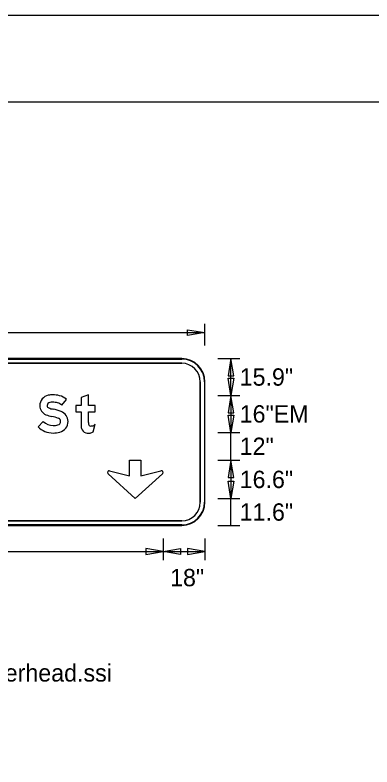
# Model space of a CAD drawing. Extents: x 1806251 to 1809821, y 414895 to 422886.
# Drawn here: x 1809677.796 to 1809679.338, y 415210.976 to 415214.226 of the extents above; entities that cross this region are included whole.
import ezdxf

# ---------------------------------------------------------------- set-up
doc = ezdxf.new("R2010")
doc.units = 0
for name, color, linetype in [('GSBWFILL', 7, 'Continuous'), ('GSCOLORFILL', 7, 'Continuous'), ('GSDIMS', 7, 'Continuous'), ('GSOUTLINE', 7, 'Continuous'), ('GSSHT', 7, 'Continuous')]:
    doc.layers.add(name, color=color, linetype=linetype)

msp = doc.modelspace()

# ---------------------------------------------------------------- linework, layer by layer
at = {"layer": 'GSBWFILL'}
for p, q in [((1809678.5164, 415212.7409), (1809676.6754, 415212.7409)), ((1809676.6754, 415212.7209), (1809678.5164, 415212.7209)), ((1809678.5964, 415212.6409), (1809678.5964, 415212.1199)), ((1809678.6164, 415212.1199), (1809678.6164, 415212.6409)), ((1809678.1337, 415212.4249), (1809678.1421, 415212.458)), ((1809678.5164, 415212.0399), (1809676.6756, 415212.0399)), ((1809676.6756, 415212.0199), (1809678.5164, 415212.0199))]:
    msp.add_line(p, q, dxfattribs=at)
for points in [[(1809678.1133, 415212.4643), (1809678.1133, 415212.5111), (1809678.1421, 415212.5111), (1809678.1421, 415212.5387), (1809678.1133, 415212.5387), (1809678.1133, 415212.5847), (1809678.0813, 415212.5726), (1809678.0813, 415212.5387), (1809678.0589, 415212.5387), (1809678.0589, 415212.5111), (1809678.0813, 415212.5111), (1809678.0813, 415212.4547)], [(1809677.9981, 415212.5397), (1809678.0179, 415212.5649)], [(1809677.9183, 415212.4689), (1809677.8957, 415212.4462)], [(1809678.2047, 415212.2562), (1809678.2911, 415212.234), (1809678.2911, 415212.3013), (1809678.3399, 415212.3013), (1809678.3399, 415212.234), (1809678.4263, 415212.2562)], [(1809678.4331, 415212.2436), (1809678.3155, 415212.1366), (1809678.1979, 415212.2436)]]:
    msp.add_lwpolyline(points, dxfattribs=at)
for centre, radius, start, end in [((1809678.5164, 415212.6409), 0.1, 0, 90), ((1809678.5164, 415212.6409), 0.08, 0, 90), ((1809677.9492, 415212.5376), 0.0458, 101.6172, 180), ((1809677.9589, 415212.4902), 0.0943, 90, 101.6172), ((1809677.9589, 415212.4689), 0.1156, 75.2778, 90), ((1809677.9697, 415212.5097), 0.0734, 48.8597, 75.2778), ((1809677.9492, 415212.5376), 0.0138, 101.6172, 180), ((1809677.9589, 415212.4902), 0.0623, 90, 101.6172), ((1809677.9589, 415212.4689), 0.0836, 75.2778, 90), ((1809677.9697, 415212.5097), 0.0414, 46.4926, 75.2778), ((1809677.9458, 415212.5376), 0.0425, 180, 248.2079), ((1809677.9458, 415212.5376), 0.0105, 180, 248.2079), ((1809677.9807, 415212.6248), 0.1044, 248.2079, 259.4488), ((1809677.9259, 415212.3307), 0.1948, 69.1129, 79.4488), ((1809677.9807, 415212.6248), 0.1364, 248.2079, 259.4488), ((1809677.9259, 415212.3307), 0.1628, 69.1129, 79.4488), ((1809677.9787, 415212.4692), 0.0146, 360, 69.1129), ((1809677.9787, 415212.4692), 0.0466, 0, 69.1129), ((1809677.9609, 415212.5119), 0.0605, 225.2528, 270), ((1809677.9609, 415212.5328), 0.0814, 270, 284.8926), ((1809677.9778, 415212.4692), 0.0155, 284.8926, 360), ((1809677.9778, 415212.4692), 0.0475, 284.8926, 360), ((1809677.9609, 415212.5119), 0.0925, 225.2528, 270), ((1809677.9609, 415212.5328), 0.1134, 270, 284.8926), ((1809678.2029, 415212.2491), 0.00738, 75.5925, 227.6952), ((1809678.4281, 415212.2491), 0.00738, 312.3048, 104.4075), ((1809678.5164, 415212.1199), 0.1, 270, 0), ((1809678.5164, 415212.1199), 0.08, 270, 0)]:
    msp.add_arc(centre, radius, start, end, dxfattribs=at)
for centre, major_axis, start_param, end_param in [((1809678.1434, 415212.4547), (0, 0.0621), 1.570796, 1.830698), ((1809678.3136, 415212.4643), (0, 0.2003), 1.570796, 1.606005), ((1809678.1225, 415212.4588), (0, 0.0092), 1.74085, 2.407828), ((1809678.1228, 415212.4592), (0, 0.00963), 2.407828, 3.141593), ((1809678.1228, 415212.5001), (0, 0.0505), 3.141593, 3.310762), ((1809678.1293, 415212.4621), (0, 0.012), 3.310762, 3.756278), ((1809678.1211, 415212.4737), (0, 0.0263), 3.756278, 4.071638), ((1809678.1085, 415212.4454), (0, 0.026), 1.830698, 2.869526), ((1809678.1133, 415212.4625), (0, 0.0438), 2.869526, 3.141593), ((1809678.1133, 415212.4818), (0, 0.0631), 3.141593, 3.205734), ((1809678.1157, 415212.4448), (0, 0.026), 3.205734, 3.427755), ((1809678.1123, 415212.4564), (0, 0.0381), 3.427755, 3.738844)]:
    msp.add_ellipse(centre, major_axis=major_axis, ratio=0.999991, start_param=start_param, end_param=end_param, dxfattribs=at)
at = {"layer": 'GSCOLORFILL'}
for p, q in [((1809678.5164, 415212.7409), (1809676.6754, 415212.7409)), ((1809678.5164, 415212.7409), (1809676.6754, 415212.7409)), ((1809678.5164, 415212.7409), (1809676.6754, 415212.7409)), ((1809676.6754, 415212.7389), (1809678.5164, 415212.7389)), ((1809676.6754, 415212.7209), (1809678.5164, 415212.7209)), ((1809678.5964, 415212.6409), (1809678.5964, 415212.1199)), ((1809678.6144, 415212.6409), (1809678.6144, 415212.1199)), ((1809678.6164, 415212.1199), (1809678.6164, 415212.6409)), ((1809678.6164, 415212.1199), (1809678.6164, 415212.6409)), ((1809678.6164, 415212.1199), (1809678.6164, 415212.6409)), ((1809678.1337, 415212.4249), (1809678.1421, 415212.458)), ((1809678.5164, 415212.0399), (1809676.6756, 415212.0399)), ((1809678.5164, 415212.0219), (1809676.6754, 415212.0219)), ((1809676.6754, 415212.0199), (1809678.5164, 415212.0199)), ((1809676.6754, 415212.0199), (1809678.5164, 415212.0199)), ((1809676.6756, 415212.0199), (1809678.5164, 415212.0199))]:
    msp.add_line(p, q, dxfattribs=at)
for points in [[(1809678.1133, 415212.4643), (1809678.1133, 415212.5111), (1809678.1421, 415212.5111), (1809678.1421, 415212.5387), (1809678.1133, 415212.5387), (1809678.1133, 415212.5847), (1809678.0813, 415212.5726), (1809678.0813, 415212.5387), (1809678.0589, 415212.5387), (1809678.0589, 415212.5111), (1809678.0813, 415212.5111), (1809678.0813, 415212.4547)], [(1809677.9981, 415212.5397), (1809678.0179, 415212.5649)], [(1809677.9183, 415212.4689), (1809677.8957, 415212.4462)], [(1809678.2047, 415212.2562), (1809678.2911, 415212.234), (1809678.2911, 415212.3013), (1809678.3399, 415212.3013), (1809678.3399, 415212.234), (1809678.4263, 415212.2562)], [(1809678.4331, 415212.2436), (1809678.3155, 415212.1366), (1809678.1979, 415212.2436)]]:
    msp.add_lwpolyline(points, dxfattribs=at)
for centre, radius, start, end in [((1809678.5164, 415212.6409), 0.1, 0, 90), ((1809678.5164, 415212.6409), 0.1, 0, 90), ((1809678.5164, 415212.6409), 0.1, 0, 90), ((1809678.5164, 415212.6409), 0.098, 0, 90), ((1809678.5164, 415212.6409), 0.08, 0, 90), ((1809677.9492, 415212.5376), 0.0458, 101.6172, 180), ((1809677.9589, 415212.4902), 0.0943, 90, 101.6172), ((1809677.9589, 415212.4689), 0.1156, 75.2778, 90), ((1809677.9697, 415212.5097), 0.0734, 48.8597, 75.2778), ((1809677.9492, 415212.5376), 0.0138, 101.6172, 180), ((1809677.9589, 415212.4902), 0.0623, 90, 101.6172), ((1809677.9589, 415212.4689), 0.0836, 75.2778, 90), ((1809677.9697, 415212.5097), 0.0414, 46.4926, 75.2778), ((1809677.9458, 415212.5376), 0.0425, 180, 248.2079), ((1809677.9458, 415212.5376), 0.0105, 180, 248.2079), ((1809677.9807, 415212.6248), 0.1044, 248.2079, 259.4488), ((1809677.9259, 415212.3307), 0.1948, 69.1129, 79.4488), ((1809677.9807, 415212.6248), 0.1364, 248.2079, 259.4488), ((1809677.9259, 415212.3307), 0.1628, 69.1129, 79.4488), ((1809677.9787, 415212.4692), 0.0146, 360, 69.1129), ((1809677.9787, 415212.4692), 0.0466, 0, 69.1129), ((1809677.9609, 415212.5119), 0.0605, 225.2528, 270), ((1809677.9609, 415212.5328), 0.0814, 270, 284.8926), ((1809677.9778, 415212.4692), 0.0155, 284.8926, 360), ((1809677.9778, 415212.4692), 0.0475, 284.8926, 360), ((1809677.9609, 415212.5119), 0.0925, 225.2528, 270), ((1809677.9609, 415212.5328), 0.1134, 270, 284.8926), ((1809678.2029, 415212.2491), 0.00738, 75.5925, 227.6952), ((1809678.4281, 415212.2491), 0.00738, 312.3048, 104.4075), ((1809678.5164, 415212.1199), 0.1, 270, 0), ((1809678.5164, 415212.1199), 0.1, 270, 0), ((1809678.5164, 415212.1199), 0.08, 270, 0), ((1809678.5164, 415212.1199), 0.1, 270, 0), ((1809678.5164, 415212.1199), 0.098, 270, 0)]:
    msp.add_arc(centre, radius, start, end, dxfattribs=at)
for centre, major_axis, start_param, end_param in [((1809678.1434, 415212.4547), (0, 0.0621), 1.570796, 1.830698), ((1809678.3136, 415212.4643), (0, 0.2003), 1.570796, 1.606005), ((1809678.1225, 415212.4588), (0, 0.0092), 1.74085, 2.407828), ((1809678.1228, 415212.4592), (0, 0.00963), 2.407828, 3.141593), ((1809678.1228, 415212.5001), (0, 0.0505), 3.141593, 3.310762), ((1809678.1293, 415212.4621), (0, 0.012), 3.310762, 3.756278), ((1809678.1211, 415212.4737), (0, 0.0263), 3.756278, 4.071638), ((1809678.1085, 415212.4454), (0, 0.026), 1.830698, 2.869526), ((1809678.1133, 415212.4625), (0, 0.0438), 2.869526, 3.141593), ((1809678.1133, 415212.4818), (0, 0.0631), 3.141593, 3.205734), ((1809678.1157, 415212.4448), (0, 0.026), 3.205734, 3.427755), ((1809678.1123, 415212.4564), (0, 0.0381), 3.427755, 3.738844)]:
    msp.add_ellipse(centre, major_axis=major_axis, ratio=0.999991, start_param=start_param, end_param=end_param, dxfattribs=at)
at = {"layer": 'GSDIMS'}
for p, q in [((1809678.6164, 415212.7972), (1809678.6164, 415212.8909)), ((1809676.5754, 415212.8534), (1809678.6164, 415212.8534)), ((1809678.6727, 415212.7409), (1809678.7664, 415212.7409)), ((1809678.7289, 415212.5819), (1809678.7289, 415212.7409)), ((1809678.6727, 415212.5819), (1809678.7664, 415212.5819)), ((1809678.6727, 415212.5819), (1809678.7664, 415212.5819)), ((1809678.7289, 415212.5819), (1809678.7289, 415212.4219)), ((1809678.6727, 415212.4219), (1809678.7664, 415212.4219)), ((1809678.6727, 415212.4219), (1809678.7664, 415212.4219)), ((1809678.7289, 415212.3019), (1809678.7289, 415212.4219)), ((1809678.6727, 415212.3019), (1809678.7664, 415212.3019)), ((1809678.6727, 415212.3019), (1809678.7664, 415212.3019)), ((1809678.7289, 415212.3019), (1809678.7289, 415212.1359)), ((1809678.6727, 415212.1359), (1809678.7664, 415212.1359)), ((1809678.6727, 415212.1359), (1809678.7664, 415212.1359)), ((1809678.7289, 415212.0199), (1809678.7289, 415212.1359)), ((1809678.6727, 415212.0199), (1809678.7664, 415212.0199)), ((1809678.4364, 415211.9637), (1809678.4364, 415211.8699)), ((1809678.4364, 415211.9637), (1809678.4364, 415211.8699)), ((1809678.6164, 415211.9637), (1809678.6164, 415211.8699)), ((1809676.7554, 415211.9074), (1809678.4364, 415211.9074)), ((1809678.4364, 415211.9074), (1809678.6164, 415211.9074))]:
    msp.add_line(p, q, dxfattribs=at)
for points in [[(1809678.6164, 415212.8534), (1809678.5414, 415212.8409), (1809678.5414, 415212.8659)], [(1809678.7289, 415212.7409), (1809678.7164, 415212.6659), (1809678.7414, 415212.6659)], [(1809678.7289, 415212.5819), (1809678.7164, 415212.6569), (1809678.7414, 415212.6569)], [(1809678.7289, 415212.5819), (1809678.7164, 415212.5069), (1809678.7414, 415212.5069)], [(1809678.7289, 415212.4219), (1809678.7164, 415212.4969), (1809678.7414, 415212.4969)], [(1809678.7289, 415212.3019), (1809678.7164, 415212.2269), (1809678.7414, 415212.2269)], [(1809678.7289, 415212.1359), (1809678.7164, 415212.2109), (1809678.7414, 415212.2109)], [(1809678.4364, 415211.9074), (1809678.3614, 415211.9199), (1809678.3614, 415211.8949)], [(1809678.4364, 415211.9074), (1809678.5114, 415211.9199), (1809678.5114, 415211.8949)], [(1809678.6164, 415211.9074), (1809678.5414, 415211.9199), (1809678.5414, 415211.8949)]]:
    msp.add_lwpolyline(points, close=True, dxfattribs=at)
at = {"layer": 'GSOUTLINE'}
for p, q in [((1809678.5164, 415212.7409), (1809676.6754, 415212.7409)), ((1809678.5164, 415212.7209), (1809676.6754, 415212.7209)), ((1809678.5964, 415212.1199), (1809678.5964, 415212.6409)), ((1809678.6164, 415212.1199), (1809678.6164, 415212.6409)), ((1809678.1337, 415212.4249), (1809678.1421, 415212.458)), ((1809676.6754, 415212.0399), (1809678.5164, 415212.0399)), ((1809676.6754, 415212.0199), (1809678.5164, 415212.0199))]:
    msp.add_line(p, q, dxfattribs=at)
for points in [[(1809678.1133, 415212.4643), (1809678.1133, 415212.5111), (1809678.1421, 415212.5111), (1809678.1421, 415212.5387), (1809678.1133, 415212.5387), (1809678.1133, 415212.5847), (1809678.0813, 415212.5726), (1809678.0813, 415212.5387), (1809678.0589, 415212.5387), (1809678.0589, 415212.5111), (1809678.0813, 415212.5111), (1809678.0813, 415212.4547)], [(1809677.9981, 415212.5397), (1809678.0179, 415212.5649)], [(1809677.9183, 415212.4689), (1809677.8957, 415212.4462)], [(1809678.2047, 415212.2562), (1809678.2911, 415212.234), (1809678.2911, 415212.3013), (1809678.3399, 415212.3013), (1809678.3399, 415212.234), (1809678.4263, 415212.2562)], [(1809678.4331, 415212.2436), (1809678.3155, 415212.1366), (1809678.1979, 415212.2436)]]:
    msp.add_lwpolyline(points, dxfattribs=at)
for centre, radius, start, end in [((1809678.5164, 415212.6409), 0.1, 0, 90), ((1809678.5164, 415212.6409), 0.08, 0, 90), ((1809677.9492, 415212.5376), 0.0458, 101.6172, 180), ((1809677.9589, 415212.4902), 0.0943, 90, 101.6172), ((1809677.9589, 415212.4689), 0.1156, 75.2778, 90), ((1809677.9697, 415212.5097), 0.0734, 48.8597, 75.2778), ((1809677.9492, 415212.5376), 0.0138, 101.6172, 180), ((1809677.9589, 415212.4902), 0.0623, 90, 101.6172), ((1809677.9589, 415212.4689), 0.0836, 75.2778, 90), ((1809677.9697, 415212.5097), 0.0414, 46.4926, 75.2778), ((1809677.9458, 415212.5376), 0.0425, 180, 248.2079), ((1809677.9458, 415212.5376), 0.0105, 180, 248.2079), ((1809677.9807, 415212.6248), 0.1044, 248.2079, 259.4488), ((1809677.9259, 415212.3307), 0.1948, 69.1129, 79.4488), ((1809677.9807, 415212.6248), 0.1364, 248.2079, 259.4488), ((1809677.9259, 415212.3307), 0.1628, 69.1129, 79.4488), ((1809677.9787, 415212.4692), 0.0146, 360, 69.1129), ((1809677.9787, 415212.4692), 0.0466, 0, 69.1129), ((1809677.9609, 415212.5119), 0.0605, 225.2528, 270), ((1809677.9609, 415212.5328), 0.0814, 270, 284.8926), ((1809677.9778, 415212.4692), 0.0155, 284.8926, 360), ((1809677.9778, 415212.4692), 0.0475, 284.8926, 360), ((1809677.9609, 415212.5119), 0.0925, 225.2528, 270), ((1809677.9609, 415212.5328), 0.1134, 270, 284.8926), ((1809678.2029, 415212.2491), 0.00738, 75.5925, 227.6952), ((1809678.4281, 415212.2491), 0.00738, 312.3048, 104.4075), ((1809678.5164, 415212.1199), 0.1, 270, 0), ((1809678.5164, 415212.1199), 0.08, 270, 0)]:
    msp.add_arc(centre, radius, start, end, dxfattribs=at)
for centre, major_axis, start_param, end_param in [((1809678.1434, 415212.4547), (0, 0.0621), 1.570796, 1.830698), ((1809678.3136, 415212.4643), (0, 0.2003), 1.570796, 1.606005), ((1809678.1225, 415212.4588), (0, 0.0092), 1.74085, 2.407828), ((1809678.1228, 415212.4592), (0, 0.00963), 2.407828, 3.141593), ((1809678.1228, 415212.5001), (0, 0.0505), 3.141593, 3.310762), ((1809678.1293, 415212.4621), (0, 0.012), 3.310762, 3.756278), ((1809678.1211, 415212.4737), (0, 0.0263), 3.756278, 4.071638), ((1809678.1085, 415212.4454), (0, 0.026), 1.830698, 2.869526), ((1809678.1133, 415212.4625), (0, 0.0438), 2.869526, 3.141593), ((1809678.1133, 415212.4818), (0, 0.0631), 3.141593, 3.205734), ((1809678.1157, 415212.4448), (0, 0.026), 3.205734, 3.427755), ((1809678.1123, 415212.4564), (0, 0.0381), 3.427755, 3.738844)]:
    msp.add_ellipse(centre, major_axis=major_axis, ratio=0.999991, start_param=start_param, end_param=end_param, dxfattribs=at)
at = {"layer": 'GSSHT'}
msp.add_line((1809672.1357, 415214.2261), (1809684.8899, 415214.2261), dxfattribs=at)
msp.add_lwpolyline([(1809672.6348, 415213.851), (1809684.6389, 415213.851), (1809684.6389, 415206.3473), (1809672.6348, 415206.3473)], close=True, dxfattribs=at)

# ---------------------------------------------------------------- texts
at = {"layer": 'GSDIMS'}
for s, p in [('15.9"', (1809678.7664, 415212.6239)), ('16"EM', (1809678.7664, 415212.4644)), ('12"', (1809678.7664, 415212.3244)), ('16.6"', (1809678.7664, 415212.1814)), ('11.6"', (1809678.7664, 415212.0404)), ('18"', (1809678.4659, 415211.7569)), ('Panel Style: guide_fwy_overhead.ssi', (1809676.5754, 415211.3449))]:
    msp.add_text(s, height=0.075, dxfattribs=at).set_placement(p)

doc.saveas('drawing.dxf')
